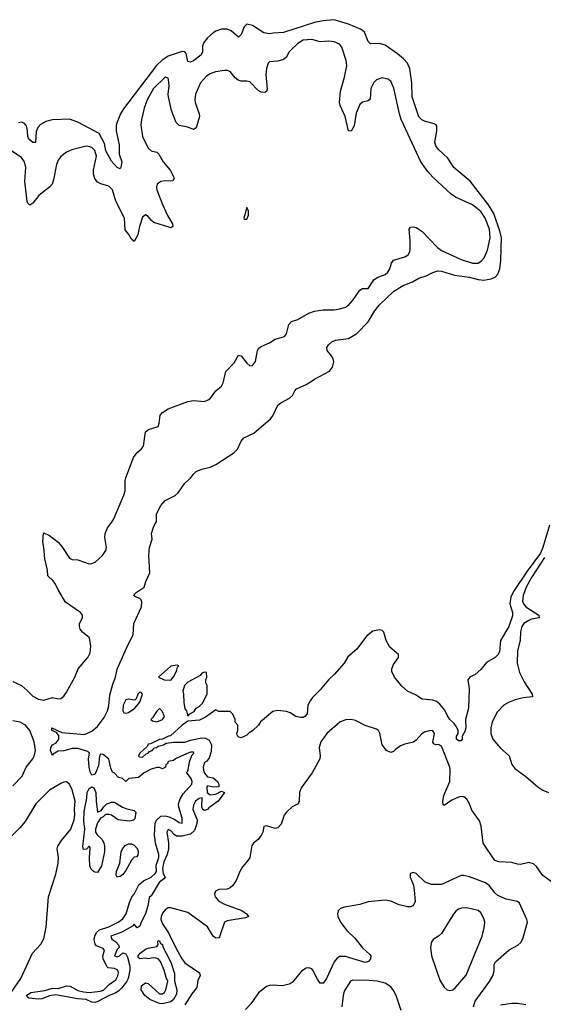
# Model space of a CAD drawing. Header units: inches. Extents: x 1771504 to 1971212, y 471788 to 643615.
# Tile 431 of 587: x 1870958 to 1874673, y 605567 to 612559. Entities that reach past the tile are written whole.
import ezdxf

# ---------------------------------------------------------------- set-up
doc = ezdxf.new("R2010")
doc.units = ezdxf.units.IN
doc.header["$MEASUREMENT"] = 0
doc.layers.add('B8670', color=7, linetype='Continuous')
doc.layers.add('B8671', color=7, linetype='Continuous')

msp = doc.modelspace()

# ---------------------------------------------------------------- linework, layer by layer
at = {"layer": 'B8670', "color": 5}
for points, elevation in [([(1870910, 607859.6), (1870970, 607830.4), (1871013.9, 607793.9), (1871050, 607755.8), (1871090, 607734.6), (1871130, 607726), (1871190, 607745.5), (1871230, 607735.8), (1871250, 607738.4), (1871270, 607755.8), (1871290, 607784.4), (1871349.8, 607890), (1871372.1, 607950), (1871440.5, 608030), (1871457.3, 608062.7), (1871463.5, 608110), (1871454, 608170), (1871402.9, 608210), (1871387.6, 608230), (1871381.3, 608250), (1871381.3, 608270), (1871402.7, 608310), (1871403.7, 608330), (1871389.4, 608350), (1871283.4, 608423.4), (1871230.7, 608510), (1871211.1, 608551.1), (1871194.2, 608574.2), (1871156.9, 608610), (1871154.3, 608650), (1871135.8, 608730), (1871129.7, 608810), (1871121.3, 608850), (1871127.5, 608912.5), (1871130, 608914.8), (1871170, 608896.3), (1871230, 608848.9), (1871256.9, 608816.9), (1871310, 608735.6), (1871330, 608725.2), (1871370, 608723.9), (1871450, 608694.9), (1871470, 608696.4), (1871492.5, 608707.5), (1871545.6, 608754.4), (1871569.3, 608790), (1871574, 608810), (1871562, 608882), (1871563.5, 608910), (1871579.7, 608950), (1871611.2, 608990), (1871624.7, 609015.3), (1871696.8, 609183.2), (1871706.3, 609213.7), (1871705.7, 609285.7), (1871710, 609305.5), (1871766, 609450), (1871790, 609485.8), (1871819.8, 609510), (1871835.7, 609530), (1871850, 609633), (1871871.2, 609648.8), (1871939, 609670), (1871947.2, 609692.8), (1871955.1, 609750), (1871970, 609768.2), (1872010, 609795.8), (1872150, 609847.2), (1872190, 609853.4), (1872270, 609848.3), (1872299.3, 609860.7), (1872311.1, 609870), (1872350, 609922), (1872390, 609956.3), (1872400.4, 609979.6), (1872405.1, 610000)], 280), ([(1874717, 608970), (1874670.3, 608810), (1874652.3, 608770), (1874557.8, 608642.2), (1874462.5, 608497.5), (1874441.9, 608458.1), (1874436.5, 608410), (1874454.4, 608350), (1874454.3, 608325.7), (1874428.6, 608250), (1874370.2, 608150), (1874361.3, 608070), (1874350, 608049.2), (1874330.8, 608030), (1874270, 607993.2), (1874230, 607944), (1874190, 607909), (1874150.9, 607889.1), (1874138, 607870), (1874147.1, 607807.1), (1874141.6, 607670), (1874120.5, 607590), (1874123.1, 607530), (1874115.1, 607504.9), (1874096, 607470), (1874098, 607450), (1874090, 607438), (1874070, 607438), (1874058, 607450), (1874058, 607470), (1874069, 607490), (1874069, 607510), (1874058, 607538), (1874041.2, 607561.2), (1874010, 607589.4), (1873990, 607619), (1873975.2, 607655.2), (1873938.2, 607698.2), (1873916.1, 607716.1), (1873890, 607727.4), (1873813.6, 607733.6), (1873764.9, 607764.9), (1873710, 607789.7), (1873670, 607826.2), (1873617, 607890), (1873598.4, 607930), (1873598.4, 607950), (1873610, 607978.9), (1873645.3, 608030), (1873645, 608050), (1873583, 608103), (1873558, 608150), (1873541.1, 608210), (1873530, 608222), (1873510, 608226), (1873464, 608216), (1873419.1, 608180.9), (1873350, 608089.5), (1873286.9, 608033.1), (1873258.8, 607990), (1873190.8, 607910), (1873148.6, 607871.4), (1873090, 607799), (1873034.6, 607745.4), (1873017.5, 607722.5), (1873002.8, 607690), (1872997.3, 607630), (1872981, 607610), (1872970, 607604.5), (1872950, 607602.7), (1872918, 607610), (1872877.5, 607637.5), (1872850, 607646), (1872790, 607654), (1872754.4, 607645.6), (1872667.1, 607572.9), (1872651.3, 607550), (1872610, 607508.7), (1872585.4, 607494.6), (1872570, 607478), (1872530, 607458), (1872507.3, 607467.3), (1872500.4, 607480.4), (1872498, 607490), (1872506, 607510), (1872506, 607550), (1872486, 607570), (1872486, 607590), (1872470, 607626), (1872450, 607646), (1872370, 607646), (1872350, 607658), (1872275.3, 607604.7), (1872234.4, 607585.6), (1872150, 607578), (1872110, 607549.3), (1872027.7, 607472.3), (1872014, 607470), (1871971.6, 607448.4), (1871950, 607448), (1871884.7, 607415.3), (1871870, 607414), (1871862, 607398), (1871811, 607350), (1871801, 607330), (1871804.5, 607324.5), (1871830, 607320.7), (1871855.3, 607344.7), (1871868.7, 607350), (1871878, 607362), (1871897.2, 607370), (1871913.1, 607386.9), (1871928, 607390), (1871939, 607401), (1871978, 607410), (1871998, 607422), (1872050, 607427.4), (1872130, 607427.2), (1872170, 607442.2), (1872250, 607458.6), (1872276.1, 607456.1), (1872302.2, 607442.2), (1872318.5, 607410), (1872316.9, 607363.1), (1872303, 607317), (1872285.5, 607294.5), (1872270, 607284), (1872258.4, 607250), (1872262, 607230), (1872270, 607208), (1872290, 607182.8), (1872330, 607174), (1872361, 607150), (1872371, 607130), (1872371.3, 607110), (1872329.3, 607109.3), (1872290, 607119.3), (1872285.7, 607105.7), (1872287.3, 607070), (1872310, 607054.8), (1872350, 607058.8), (1872390, 607081), (1872410.5, 607070), (1872366, 607010), (1872298.5, 606961.5), (1872290, 606949.2), (1872270, 606942), (1872258, 606950), (1872249, 606970), (1872252.1, 607032.1), (1872230, 607029), (1872204.9, 607010), (1872190, 606982), (1872187.2, 606950), (1872216.3, 606876.3), (1872215.3, 606850), (1872198.1, 606801.9), (1872170, 606774.4), (1872110, 606761), (1872070, 606759.7), (1872052.5, 606772.5), (1872030, 606799.1), (1872010, 606807.6), (1872000.7, 606790), (1872014, 606714), (1872012.6, 606670), (1872004.4, 606630), (1871981.3, 606578.7), (1871970.1, 606530), (1871976.6, 606496.6), (1871988.9, 606470), (1871981.3, 606458.7), (1871947.4, 606432.6), (1871890, 606337.2), (1871875.9, 606324.1), (1871870, 606275.3), (1871850, 606209.5), (1871818.8, 606150), (1871810, 606122), (1871790, 606109), (1871770, 606135.3), (1871759, 606121), (1871681.2, 606078.8), (1871604.9, 606050), (1871610.4, 606030), (1871639.5, 606010), (1871659.1, 605990), (1871661.1, 605981.1), (1871663, 605970), (1871650, 605955.1), (1871630.7, 605910), (1871650, 605903.2), (1871666.6, 605910), (1871690, 605931.3), (1871710, 605926), (1871722.4, 605902.4), (1871738, 605838), (1871739, 605810), (1871728.1, 605750), (1871714.7, 605725.3), (1871679.7, 605680.3), (1871659.4, 605660.6), (1871634.3, 605645.7), (1871592.4, 605630), (1871512.9, 605587.2), (1871490, 605579.8), (1871470, 605581.4), (1871430, 605601.5), (1871366.7, 605606.7), (1871213.3, 605633.3), (1871170, 605626.9), (1871114.2, 605605.8), (1871090, 605602.3), (1871022, 605610), (1871010, 605619), (1871007.1, 605630), (1871037, 605650), (1871136, 605664), (1871190, 605682.2), (1871230, 605679.6), (1871290, 605697.7), (1871314.7, 605694.7), (1871370, 605664.5), (1871410, 605654.4), (1871450, 605650.2), (1871530, 605659), (1871552.8, 605667.2), (1871592.9, 605707.1), (1871639.5, 605740.5), (1871654.5, 605770), (1871658.1, 605790), (1871653.3, 605810), (1871630, 605820.2), (1871585.6, 605825.6), (1871574.9, 605834.9), (1871549.8, 605890), (1871547.9, 605912.1), (1871559.3, 605950), (1871550, 605962.6), (1871502, 605982), (1871494.1, 605994.1), (1871486, 606026), (1871489.8, 606050), (1871503.4, 606076.6), (1871524.5, 606095.5), (1871590, 606117.1), (1871657.4, 606150), (1871690, 606173.4), (1871714.2, 606210), (1871737, 606290), (1871754.4, 606330), (1871770.6, 606350), (1871804.1, 606415.9), (1871836.2, 606443.8), (1871891.1, 606470), (1871921.3, 606498.7), (1871927.2, 606510), (1871926.2, 606553.8), (1871945.6, 606610), (1871945.6, 606630), (1871920.9, 606710), (1871914.5, 606770), (1871919.3, 606850), (1871927, 606873), (1871958, 606902), (1871990, 606906.2), (1872017.9, 606897.9), (1872058.8, 606878.8), (1872090, 606858), (1872110, 606852), (1872110, 606888), (1872086.3, 606966.3), (1872084.7, 606990), (1872095.3, 607024.7), (1872117.8, 607062.2), (1872178, 607130), (1872180.9, 607150), (1872173.6, 607170), (1872150, 607202), (1872138, 607210), (1872150, 607222), (1872164.6, 607295.4), (1872181.8, 607338.2), (1872194, 607350), (1872190, 607358), (1872170, 607357.7), (1872104, 607330), (1872064, 607310), (1872050, 607298), (1872012, 607290), (1872005.4, 607274.6), (1871994, 607270), (1871992, 607250), (1871970, 607238), (1871949, 607249), (1871930, 607249.2), (1871890, 607237.6), (1871841.6, 607210), (1871801.6, 607178.4), (1871732, 607170), (1871710, 607148), (1871686, 607170), (1871658, 607178), (1871628, 607210), (1871615.5, 607215.5), (1871603.7, 607243.7), (1871590, 607308.7), (1871550, 607341.2), (1871530, 607344), (1871523.8, 607330), (1871516.5, 607263.5), (1871500.9, 607219.1), (1871490, 607199), (1871470, 607193.2), (1871456.6, 607216.6), (1871449.7, 607249.7), (1871445.6, 607310), (1871453.6, 607350), (1871442, 607362), (1871370, 607382.2), (1871330, 607383.9), (1871270, 607366.9), (1871230, 607364.8), (1871196, 607344), (1871190, 607333.2), (1871175.4, 607370), (1871178.8, 607390), (1871190, 607408.7), (1871216, 607424), (1871235.3, 607450), (1871235.3, 607475.3), (1871218, 607498), (1871185.1, 607510), (1871186, 607530), (1871256.1, 607496.1), (1871416.3, 607483.7), (1871470, 607506.9), (1871510, 607539.2), (1871557.4, 607602.6), (1871580.5, 607650), (1871590, 607686), (1871597.2, 607762.8), (1871619.1, 607840.9), (1871638.5, 607890), (1871650, 607945.5), (1871724.1, 608115.9), (1871763.6, 608190), (1871766.8, 608270), (1871820.9, 608390), (1871824.8, 608424.8), (1871819.7, 608439.7), (1871809.6, 608449.6), (1871779.3, 608459.3), (1871764, 608470), (1871784, 608490), (1871840.9, 608530), (1871853.2, 608570), (1871882, 608630), (1871873.2, 608753.2), (1871879.5, 608810), (1871897.2, 608870), (1871894, 608910), (1871906, 608954), (1871918, 608982), (1871927.3, 608992.7), (1871928.7, 609050), (1871959, 609110), (1871990, 609144), (1872059.6, 609180.4), (1872080.9, 609199.1), (1872130, 609267.7), (1872170, 609304), (1872187.6, 609330), (1872209.6, 609350), (1872250, 609366.7), (1872310, 609381.5), (1872350, 609399.4), (1872476.5, 609483.5), (1872502.2, 609510), (1872530, 609566), (1872549, 609590), (1872618.4, 609621.6), (1872736.7, 609723.3), (1872753.6, 609746.4), (1872790, 609820.3), (1872810, 609838.5), (1872872.6, 609870), (1872892.4, 609890), (1872910, 609924), (1872922.3, 609937.7), (1872990, 609967.1), (1873040.5, 610000)], 260), ([(1874680.4, 608739.6), (1874590, 608598.1), (1874552.4, 608530), (1874530.1, 608470), (1874526.3, 608430), (1874531.4, 608411.4), (1874548.6, 608388.6), (1874640.2, 608330), (1874642.4, 608310), (1874590, 608300.7), (1874570, 608292.8), (1874535.5, 608270), (1874520.3, 608250), (1874511.2, 608211.2), (1874509.5, 608150.5), (1874490, 608077.2), (1874486.4, 607990), (1874503.3, 607923.3), (1874537.8, 607857.8), (1874593.4, 607770), (1874595.5, 607750), (1874530, 607743), (1874472.3, 607727.7), (1874425.3, 607710), (1874393.1, 607690), (1874342.2, 607637.8), (1874311.1, 607570), (1874299.7, 607530), (1874299.7, 607490), (1874315.9, 607450), (1874370, 607386.3), (1874430.7, 607330.7), (1874449.4, 607269.4), (1874470, 607241.7), (1874550, 607183.6), (1874633.7, 607110), (1874670, 607086.5), (1874710, 607071.5)], 280), ([(1870910, 607117.6), (1870974.1, 607185.9), (1871004.7, 607250), (1871050, 607308.8), (1871060.7, 607330), (1871069, 607370), (1871059.4, 607430), (1871029.3, 607510), (1870999.1, 607550), (1870961.1, 607570), (1870910, 607579.5)], 280), ([(1874792.2, 606392.2), (1874670, 606482.5), (1874625.6, 606545.6), (1874603.4, 606563.4), (1874570, 606572.6), (1874510, 606559.5), (1874490, 606560.8), (1874450, 606573.4), (1874357.6, 606577.6), (1874330, 606589), (1874246.6, 606710), (1874232.5, 606832.5), (1874220.3, 606870), (1874165.6, 606945.6), (1874148.8, 606990), (1874130, 607023.2), (1874110, 607039.5), (1874090, 607043.4), (1874070, 607037.6), (1874024.1, 607015.9), (1873970, 606978), (1873962.8, 606982.8), (1873959.1, 607010), (1873966.5, 607050), (1874010.4, 607150), (1874012.7, 607230), (1874008.9, 607250), (1873950, 607399.8), (1873930, 607412.3), (1873909.8, 607409.8), (1873896.2, 607416.2), (1873890, 607429.2), (1873901.3, 607490), (1873889.7, 607509.7), (1873870, 607512), (1873830, 607499.8), (1873810, 607486.4), (1873770, 607443.5), (1873750.8, 607429.2), (1873690, 607414.2), (1873658.6, 607401.4), (1873623.2, 607376.8), (1873610, 607360.9), (1873590, 607355.1), (1873561.2, 607370), (1873530, 607409.2), (1873512.1, 607492.1), (1873504, 607510), (1873490, 607521.2), (1873410, 607546.6), (1873341.3, 607581.3), (1873310, 607589.7), (1873270, 607586.4), (1873229.4, 607570.6), (1873137.4, 607490), (1873094, 607430), (1873083.2, 607390), (1873088.5, 607331.5), (1873086.4, 607310), (1873032.7, 607210), (1872955.1, 607104.9), (1872943.1, 607070), (1872939.5, 607010), (1872933.4, 606990), (1872890, 606969.5), (1872850, 606931.8), (1872834.9, 606910), (1872813.1, 606846.9), (1872790, 606819.5), (1872770, 606816.2), (1872710, 606835.1), (1872690.8, 606829.2), (1872682.8, 606790), (1872674, 606770), (1872650, 606737.2), (1872616, 606710), (1872605.5, 606694.5), (1872590, 606609), (1872579.1, 606590), (1872537.6, 606542.4), (1872519.1, 606510), (1872494, 606446), (1872470.8, 606410), (1872450, 606392.7), (1872430, 606383.7), (1872370, 606382.4), (1872346.7, 606370), (1872340.3, 606350), (1872345.3, 606330), (1872370, 606298), (1872410, 606277.2), (1872533.7, 606233.7), (1872566, 606210), (1872580.7, 606190), (1872559.9, 606180.1), (1872430, 606160.4), (1872410.4, 606150), (1872374.3, 606045.7), (1872370, 606039.3), (1872350, 606035.6), (1872330, 606051.5), (1872290, 606117.7), (1872150, 606217.6), (1872030, 606252.3), (1872010, 606252), (1871990, 606237.6), (1871970, 606212.8), (1871960.7, 606190), (1871958.9, 606170), (1871970, 606137.4), (1872014, 606074), (1872070, 605958), (1872110, 605887.6), (1872130, 605861.9), (1872233.7, 605790), (1872238.7, 605770), (1872220.8, 605739.3), (1872214.1, 605685.9), (1872178.6, 605641.4), (1872130, 605562.5)], 280), ([(1870896.7, 605650), (1870966.8, 605750), (1871048.1, 605930), (1871107.3, 605992.7), (1871128.3, 606031.7), (1871145.2, 606114.8), (1871161.2, 606330), (1871214.8, 606490), (1871231.2, 606570), (1871233.6, 606610), (1871224, 606670), (1871228.1, 606690), (1871253.6, 606730), (1871320.7, 606810), (1871344.1, 606875.9), (1871348.5, 606910), (1871345.7, 606954.3), (1871352.2, 607010), (1871329.1, 607090), (1871310, 607129.7), (1871290, 607147.3), (1871270, 607144.6), (1871250, 607135.7), (1871170, 607087.2), (1871071.9, 606990), (1870995.5, 606864.5), (1870959.2, 606820.8), (1870870, 606731.6)], 280), ([(1874178, 605550), (1874189.8, 605590), (1874290.6, 605729.4), (1874314.5, 605770), (1874323.3, 605803.3), (1874324.2, 605850), (1874332.5, 605867.5), (1874430, 605954), (1874492.5, 605987.5), (1874514.2, 606005.7), (1874527.9, 606032.1), (1874559.9, 606150), (1874557, 606170), (1874505, 606285), (1874490, 606296.5), (1874410, 606313.6), (1874350, 606340.2), (1874330, 606357.4), (1874290, 606407.1), (1874263.1, 606430), (1874150, 606472.4), (1874110, 606482), (1874090, 606482), (1873950, 606417.7), (1873878.7, 606418.7), (1873833.7, 606433.7), (1873770, 606494.5), (1873750, 606502.7), (1873730, 606495.3), (1873727.3, 606490), (1873728.2, 606470), (1873751.7, 606411.7), (1873757.4, 606377.4), (1873762.8, 606297.3), (1873750, 606265.6), (1873730, 606258.3), (1873710, 606259.3), (1873650, 606274.2), (1873590, 606299.1), (1873550, 606305.5), (1873430, 606293.5), (1873370, 606274.4), (1873263.2, 606256.8), (1873233.6, 606246.4), (1873217, 606230), (1873212.9, 606210), (1873215.8, 606190), (1873233.2, 606150), (1873277.8, 606090), (1873335.3, 606035.3), (1873390, 605967.2), (1873441.2, 605921.2), (1873448.9, 605910), (1873447.4, 605890), (1873433.4, 605870), (1873410, 605863.5), (1873270, 605906.4), (1873230, 605905.6), (1873210, 605894.5), (1873190, 605868.7), (1873134, 605750), (1873110, 605715.8), (1873090, 605716.9), (1873070, 605745.4), (1873037.2, 605810), (1873030, 605819.1), (1873010, 605826.4), (1872990, 605823.1), (1872958.3, 605801.8), (1872890, 605722.4), (1872870, 605709.6), (1872822, 605698), (1872750, 605702.6), (1872730, 605701.1), (1872710, 605692.6), (1872652.6, 605647.4), (1872596.9, 605570), (1872558.9, 605530)], 320), ([(1873663.3, 605523.3), (1873628, 605630), (1873610, 605665.1), (1873590.8, 605690), (1873550, 605716.5), (1873493.2, 605730), (1873436.3, 605736.3), (1873322, 605738), (1873305.3, 605730), (1873260.9, 605659.1), (1873252.2, 605630), (1873243.8, 605550)], 340), ([(1874550, 605562), (1874490, 605573.5), (1874450, 605573.3), (1874370, 605560.6)], 320)]:
    msp.add_lwpolyline(points, dxfattribs=dict(at, elevation=elevation))
for points, elevation in [([(1872075.3, 607975.3), (1872030, 607968.7), (1871942, 607890), (1871982, 607870), (1872030, 607868.2), (1872050, 607891.3), (1872070, 607932), (1872078, 607962), (1872086, 607970)], 260), ([(1872270, 607926), (1872250, 607918), (1872238, 607902), (1872150, 607855.3), (1872127.3, 607830), (1872116, 607790), (1872121, 607770), (1872122.3, 607710), (1872130, 607664.7), (1872141, 607650), (1872150, 607614), (1872166, 607630), (1872194.6, 607645.4), (1872209.3, 607670.7), (1872230, 607682), (1872254.6, 607705.4), (1872288, 607770), (1872288, 607830), (1872278, 607850), (1872278, 607870), (1872286, 607890), (1872282, 607922)], 260), ([(1871810, 607784), (1871796, 607770), (1871783.5, 607736.5), (1871774.4, 607725.6), (1871727.5, 607732.5), (1871710, 607729.2), (1871692.2, 607690), (1871690.5, 607650.5), (1871696, 607636), (1871710, 607633.4), (1871730, 607638), (1871774, 607670), (1871810, 607711.3), (1871828.7, 607770), (1871820.4, 607780.4)], 260), ([(1871950, 607668), (1871930, 607648.7), (1871899.5, 607600.5), (1871887.3, 607590), (1871900.5, 607580.5), (1871930, 607573.4), (1871970, 607588.8), (1871984, 607610), (1871968.9, 607648.9)], 260), ([(1871510, 606932), (1871536.5, 606943.5), (1871554, 606970), (1871575.3, 606990), (1871610, 607002.8), (1871630, 607002.8), (1871686.4, 606966.4), (1871710, 606956.3), (1871770, 606942), (1871782, 606930), (1871775.3, 606884.7), (1871765.4, 606874.6), (1871733.7, 606866.3), (1871656.5, 606876.5), (1871610, 606908.7), (1871590, 606915.3), (1871566, 606914), (1871550, 606898), (1871530, 606888), (1871510, 606855.3), (1871496.4, 606810), (1871496.4, 606790), (1871508.4, 606770), (1871539.9, 606739.9), (1871553.7, 606713.7), (1871560.5, 606690), (1871560.3, 606650), (1871538.4, 606550), (1871510, 606502), (1871490, 606505.2), (1871475.6, 606515.6), (1871465.8, 606525.8), (1871455.6, 606550), (1871453.1, 606606.9), (1871457.5, 606677.5), (1871450, 606688.7), (1871430.9, 606669.1), (1871410, 606666), (1871406.2, 606686.2), (1871419.3, 606810), (1871413.7, 606870), (1871415.9, 606935.9), (1871435, 607030), (1871437.2, 607070), (1871450, 607099.1), (1871470, 607112), (1871482.8, 607102.8), (1871498, 607070), (1871499.3, 607010)], 260), ([(1871650, 606469.3), (1871642.9, 606482.9), (1871644.2, 606510), (1871667.2, 606570), (1871678.7, 606650), (1871687.3, 606670), (1871706.6, 606693.4), (1871730, 606705.7), (1871750, 606707), (1871770, 606697.6), (1871793.7, 606670), (1871798.4, 606650), (1871795.2, 606624.8), (1871786.8, 606613.2), (1871770, 606612.3), (1871750, 606589.3), (1871710, 606516), (1871690.3, 606489.7), (1871670, 606475.1)], 260), ([(1874130, 606252.8), (1874092, 606250), (1874070, 606242.4), (1874050, 606226), (1874030, 606199.8), (1873950, 606069.8), (1873930.1, 606049.9), (1873892.4, 606027.6), (1873879.7, 606010), (1873872, 605970), (1873878.9, 605910), (1873938.9, 605738.9), (1873970, 605687.3), (1873990, 605670.6), (1874010, 605664), (1874030, 605670.5), (1874050, 605685.5), (1874126.2, 605773.8), (1874239.7, 606050), (1874254.3, 606110), (1874256.9, 606150), (1874250, 606175.3), (1874230, 606215.3), (1874210, 606232.3)], 340), ([(1871970, 605569.2), (1871950, 605572), (1871880.3, 605600.3), (1871845.2, 605630), (1871819, 605670), (1871822.7, 605697.3), (1871850, 605718.8), (1871870, 605714), (1871950, 605642), (1871970, 605640.7), (1871984, 605650), (1871994, 605670), (1872009, 605730), (1871996, 605756), (1871982.7, 605810), (1871956, 605870), (1871939, 605890), (1871924.5, 605895.5), (1871903.5, 605896.5), (1871870, 605888.7), (1871850, 605894), (1871809, 605889), (1871798, 605898), (1871797.2, 605910), (1871812.7, 605930), (1871850, 605957.6), (1871870, 605966), (1871930, 605976.3), (1871940.7, 605990), (1871937.2, 606010), (1871940.2, 606019.8), (1871950, 606018), (1871957.6, 605997.6), (1871970, 605990.3), (1871974, 605974), (1872030, 605865.5), (1872055.4, 605784.6), (1872055.5, 605730), (1872071.9, 605670), (1872070, 605639.3), (1872050, 605601.6), (1872030, 605583.6)], 260)]:
    msp.add_lwpolyline(points, close=True, dxfattribs=dict(at, elevation=elevation))
at = {"layer": 'B8671', "color": 5}
for points, elevation in [([(1873040.5, 610000), (1873050, 610006.2), (1873156.3, 610063.7), (1873177.3, 610090), (1873186, 610130), (1873182, 610150), (1873170.7, 610170.7), (1873139.6, 610210), (1873137, 610230), (1873149.4, 610250), (1873172.7, 610270), (1873197.5, 610282.5), (1873290, 610294), (1873348.6, 610331.4), (1873430, 610412.2), (1873476, 610490), (1873510, 610534.3), (1873612.8, 610630), (1873678.4, 610670), (1873743.9, 610696.1), (1873790, 610722.7), (1873841.1, 610738.9), (1873890, 610763), (1873925.6, 610774.4), (1873950, 610772.7), (1874043.9, 610743.9), (1874150, 610729.1), (1874210, 610713.8), (1874250, 610708.9), (1874302.4, 610717.6), (1874330.3, 610729.7), (1874349.6, 610750.4), (1874364.1, 610790), (1874370.9, 610850), (1874375.9, 611010), (1874366.8, 611050), (1874322.2, 611182.2), (1874283.4, 611243.4), (1874152.9, 611412.9), (1874038, 611510), (1873996.2, 611576.2), (1873930, 611637), (1873910, 611662.7), (1873904, 611690), (1873917.6, 611770), (1873917.6, 611797.6), (1873911.6, 611811.6), (1873899.6, 611819.6), (1873830, 611838.4), (1873810, 611847.6), (1873790, 611869.4), (1873742, 612010), (1873740.3, 612110), (1873726.3, 612210), (1873709.8, 612250), (1873680.9, 612280.9), (1873637.3, 612317.3), (1873550, 612378.4), (1873510, 612389.8), (1873447.9, 612387.9), (1873430, 612402.7), (1873403.5, 612470), (1873381.3, 612490), (1873290, 612528), (1873190, 612558.6), (1873111.3, 612551.3), (1873050, 612539.5), (1872830, 612467), (1872757, 612463), (1872730, 612457.3), (1872690, 612465.3), (1872610, 612518.2), (1872570, 612526), (1872551, 612509), (1872530, 612452.7), (1872510, 612434.5), (1872459.1, 612479.1), (1872430, 612490.9), (1872390, 612491.4), (1872350, 612477.4), (1872330, 612465), (1872289.4, 612430.6), (1872263.5, 612396.5), (1872255, 612370), (1872253.8, 612330), (1872244.7, 612310), (1872190, 612266.3), (1872170, 612257.6), (1872150, 612260.7), (1872138.1, 612318.1), (1872129.8, 612329.8), (1872110, 612332.6), (1872010, 612299.4), (1871968.6, 612271.4), (1871927.2, 612232.8), (1871694.5, 611925.5), (1871674, 611890), (1871648.5, 611830), (1871642.3, 611810), (1871641.7, 611770), (1871663, 611670), (1871663.5, 611603.5), (1871682.6, 611550), (1871676, 611510), (1871670, 611500.7), (1871650, 611508.9), (1871610, 611553.3), (1871570, 611626.3), (1871559.7, 611679.7), (1871522.4, 611750), (1871370, 611831.4), (1871310, 611852.4), (1871190, 611848.2), (1871143.9, 611836.1), (1871105.1, 611814.9), (1871087.1, 611792.9), (1871075.4, 611764.6), (1871070, 611687.6), (1871050, 611686.6), (1871022.8, 611710), (1871014.6, 611730), (1871014.1, 611770), (1871005.8, 611805.8), (1870990, 611823.9), (1870970, 611829.9), (1870950, 611826.4)], 260), ([(1872405.1, 610000), (1872419.3, 610060.7), (1872478.9, 610121.1), (1872510, 610176), (1872530, 610171), (1872570, 610118.8), (1872590, 610101), (1872610, 610102.8), (1872630, 610131), (1872644.7, 610210), (1872654.9, 610225.1), (1872670, 610238), (1872730, 610263.1), (1872770.8, 610289.2), (1872837, 610310), (1872851.6, 610328.4), (1872867, 610393), (1872885.6, 610414.4), (1872930, 610430.2), (1873010, 610474.7), (1873050, 610488.7), (1873110, 610498), (1873190, 610498.6), (1873230, 610504.7), (1873270, 610517.6), (1873290, 610531.3), (1873324.4, 610570), (1873370, 610638.7), (1873390, 610648.7), (1873430, 610648.9), (1873469.3, 610710.7), (1873492.9, 610727), (1873550, 610748.4), (1873570, 610766.5), (1873583.5, 610790), (1873595.6, 610830), (1873609.7, 610850), (1873690, 610874.4), (1873714.7, 610890), (1873725.8, 610910), (1873728.3, 610931.7), (1873729.2, 610990), (1873721.1, 611070), (1873730, 611085.5), (1873750, 611088.8), (1873770, 611082), (1873810, 611056.5), (1873921.6, 610941.6), (1873950, 610919.8), (1874090, 610855.3), (1874169.8, 610830.2), (1874209.8, 610830.2), (1874234.6, 610845.5), (1874252.8, 610867.2), (1874277.4, 610922.6), (1874295.4, 611010), (1874290.3, 611070), (1874260.9, 611150), (1874230, 611195.6), (1874170, 611244.8), (1874050, 611297.3), (1874018.6, 611318.6), (1873890, 611439.8), (1873850, 611483.1), (1873805, 611550), (1873665, 611850), (1873652.5, 611890), (1873612.9, 612072.9), (1873590, 612121), (1873570, 612137.2), (1873530, 612144.8), (1873490, 612132.6), (1873470, 612111.5), (1873450.2, 612070), (1873444.9, 611995.1), (1873430, 611982.6), (1873390, 611973.3), (1873370, 611956), (1873345.7, 611894.3), (1873330, 611805.1), (1873310, 611767), (1873290, 611769.3), (1873267.9, 611870), (1873230.7, 611950), (1873227.2, 611970), (1873232.9, 612050), (1873263, 612150), (1873277.9, 612230), (1873274.5, 612270), (1873242.4, 612362.4), (1873226, 612386), (1873190, 612402.5), (1873150, 612405), (1873090, 612401.2), (1873030, 612417.3), (1872970, 612412.4), (1872930, 612389), (1872888.1, 612350), (1872870.2, 612330), (1872849.4, 612290.6), (1872830, 612275.3), (1872790, 612265), (1872730, 612260.5), (1872719.5, 612250), (1872708.6, 612211.4), (1872705, 612170), (1872714.2, 612065.8), (1872710, 612049.6), (1872697.6, 612042.4), (1872670, 612044.5), (1872650, 612055.1), (1872590, 612117.1), (1872570, 612122.2), (1872530, 612123.2), (1872507.6, 612130), (1872485.6, 612145.6), (1872450, 612189.6), (1872430, 612197.4), (1872410, 612198.3), (1872347.2, 612187.2), (1872310, 612175.3), (1872282, 612158), (1872239.7, 612110), (1872205.2, 612030), (1872199.7, 611990), (1872202.8, 611970), (1872231.5, 611890), (1872233.1, 611870), (1872210.3, 611790), (1872190, 611779.5), (1872150, 611796.3), (1872088.4, 611808.4), (1872068.6, 611828.6), (1872034.9, 611914.9), (1872012.7, 612010), (1872010.6, 612030), (1872017.3, 612090), (1872013.2, 612133.2), (1872010, 612142.7), (1871990, 612149.6), (1871906.8, 612070), (1871862.2, 611990), (1871841.1, 611930), (1871820.8, 611850), (1871816.5, 611810), (1871830.1, 611730), (1871870, 611645.7), (1871890, 611627.7), (1871930, 611618.7), (1871944.5, 611604.5), (1871974.7, 611550), (1872024.2, 611490), (1872046.9, 611450), (1872052.8, 611430), (1872044.9, 611415.1), (1872028.8, 611411.2), (1871990, 611415.1), (1871958.8, 611410), (1871934, 611390), (1871927.4, 611370), (1871930.4, 611349.6), (1871970, 611246.7), (1872007.1, 611167.1), (1872040.9, 611110), (1872044.9, 611090), (1872030, 611081.3), (1872015.8, 611084.2), (1871910, 611119.6), (1871892.2, 611132.3), (1871870, 611160.9), (1871850, 611171.8), (1871830, 611156.2), (1871806.7, 611090), (1871795.8, 611030), (1871770, 610983.7), (1871750, 610999.6), (1871732.5, 611032.5), (1871706, 611066), (1871701.9, 611150), (1871638.7, 611270), (1871616.1, 611350), (1871590, 611377.3), (1871532.6, 611392.6), (1871510, 611404), (1871490.9, 611430), (1871481.1, 611461.1), (1871480.7, 611490), (1871503, 611590), (1871489.9, 611629.9), (1871470.4, 611650.3), (1871456.3, 611656.3), (1871430, 611659.9), (1871410, 611656.8), (1871326.6, 611633.4), (1871290, 611617.4), (1871250, 611588.3), (1871230, 611561.3), (1871218.1, 611530), (1871198.3, 611421.7), (1871188.2, 611390), (1871170, 611369.8), (1871093.1, 611310), (1871050, 611256.2), (1871030, 611240.9), (1871015.3, 611255.3), (1871010, 611268.7), (1871004.8, 611310), (1870994.3, 611410), (1871000.9, 611510), (1870992.8, 611550), (1870970, 611579), (1870880, 611640)], 280)]:
    msp.add_lwpolyline(points, dxfattribs=dict(at, elevation=elevation))
at = {"layer": 'B8671', "color": 5, "elevation": 320}
msp.add_lwpolyline([(1872570, 611226), (1872547.7, 611150), (1872550, 611142), (1872570, 611142), (1872582, 611170), (1872580.4, 611200.4)], close=True, dxfattribs=at)

doc.saveas('drawing.dxf')
